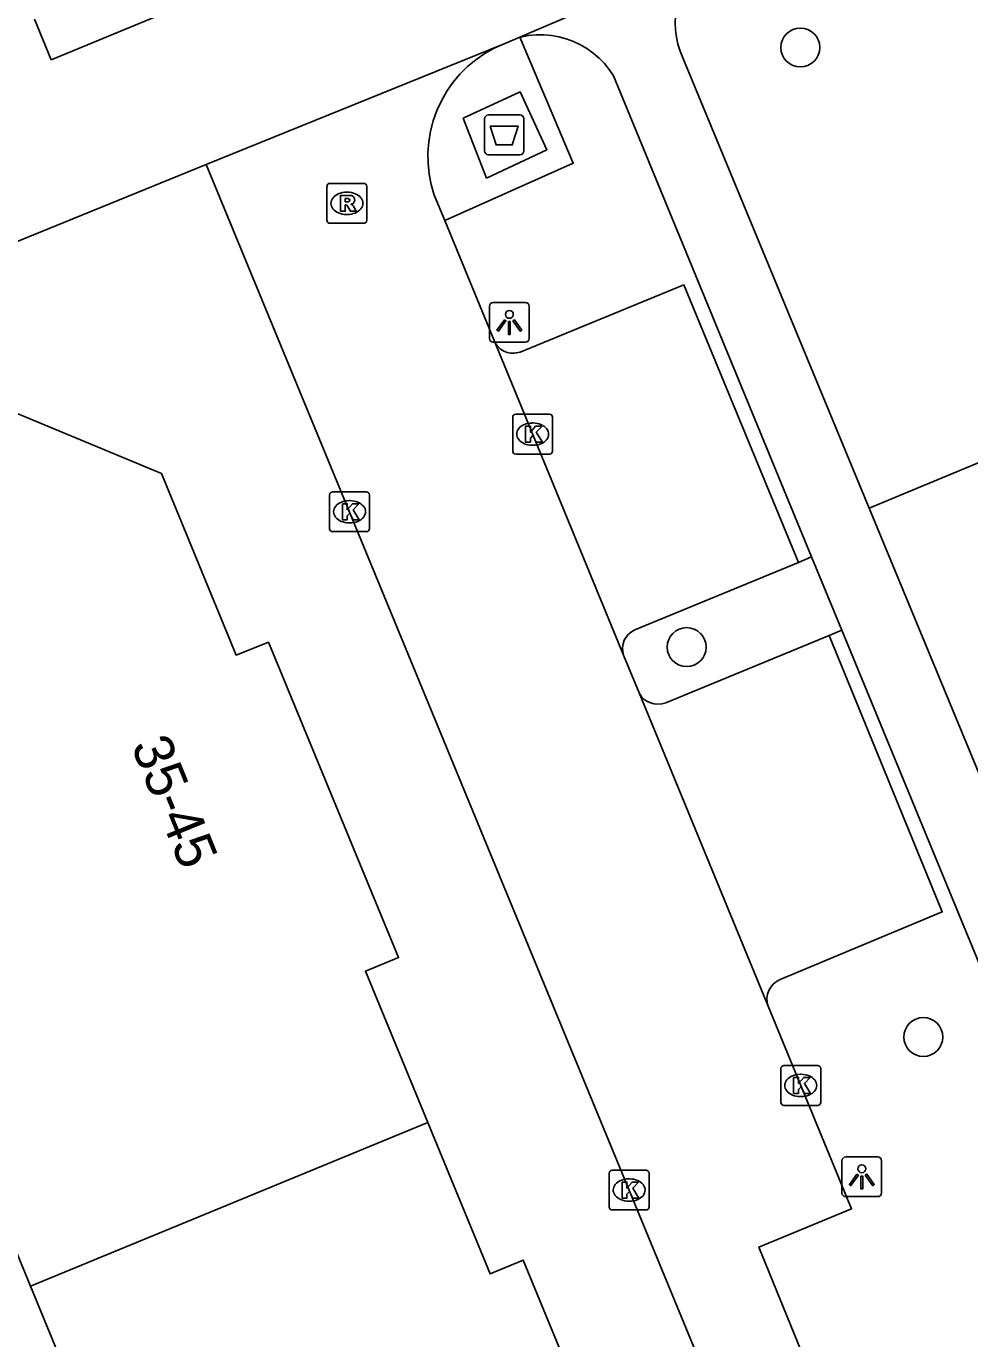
# Model space of a CAD drawing. Extents: x 160379 to 161131, y 383940 to 384849.
# Drawn here: x 160948.33 to 160972.04, y 384192.23 to 384225.19 of the extents above; entities that cross this region are included whole.
import ezdxf

# ---------------------------------------------------------------- set-up
doc = ezdxf.new("R2010")
doc.units = 0
for name, color, linetype in [('IMGEO_Afval_apart_plaats', 7, 'Continuous'), ('IMGEO_Boom', 7, 'Continuous'), ('IMGEO_Groenvoorziening', 7, 'Continuous'), ('IMGEO_Kolk', 7, 'Continuous'), ('IMGEO_Lichtpunt', 7, 'Continuous'), ('IMGEO_Pand', 7, 'Continuous'), ('IMGEO_Pand_nummerreeks', 7, 'Continuous'), ('IMGEO_Parkeervlak_open', 7, 'Continuous'), ('IMGEO_Rijbaan_lokaal_open', 7, 'Continuous'), ('IMGEO_Rioolput', 7, 'Continuous'), ('IMGEO_Voetpad_gesloten', 7, 'Continuous'), ('IMGEO_Voetpad_halfverhard', 7, 'Continuous'), ('IMGEO_Voetpad_open', 7, 'Continuous')]:
    doc.layers.add(name, color=color, linetype=linetype)

msp = doc.modelspace()

# ---------------------------------------------------------------- linework, layer by layer
at = {"layer": 'IMGEO_Afval_apart_plaats'}
for p, q in [((160959.944, 384222.967), (160960.734, 384222.967)), ((160960.734, 384222.967), (160959.944, 384222.967)), ((160959.844, 384222.067), (160959.844, 384222.867)), ((160959.844, 384222.867), (160959.844, 384222.067)), ((160960.834, 384222.867), (160960.834, 384222.067)), ((160960.834, 384222.067), (160960.834, 384222.867)), ((160960.734, 384221.967), (160959.944, 384221.967)), ((160959.944, 384221.967), (160960.734, 384221.967))]:
    msp.add_line(p, q, dxfattribs=at)
msp.add_lwpolyline([(160959.987, 384222.681), (160960.691, 384222.681), (160960.542, 384222.211), (160960.136, 384222.211), (160959.987, 384222.681)], dxfattribs=at)
for centre, start, end in [((160959.944, 384222.867), 90, 180), ((160959.944, 384222.867), 90, 180), ((160960.734, 384222.867), 0, 90), ((160960.734, 384222.867), 360, 90), ((160959.944, 384222.067), 180, 270), ((160959.944, 384222.067), 180, 270), ((160960.734, 384222.067), 270, 0), ((160960.734, 384222.067), 270, 0)]:
    msp.add_arc(centre, 0.1, start, end, dxfattribs=at)
at = {"layer": 'IMGEO_Boom'}
for centre in [(160967.78, 384224.659), (160964.923, 384209.601), (160970.871, 384199.81)]:
    msp.add_circle(centre, 0.489, dxfattribs=at)
at = {"layer": 'IMGEO_Groenvoorziening'}
for points in [[(160981.539, 384207.802), (160977.934, 384216.591), (160969.508, 384213.091)], [(160968.063, 384211.866), (160967.729, 384211.728)], [(160968.822, 384210.024), (160968.502, 384209.892)]]:
    msp.add_lwpolyline(points, dxfattribs=at)
at = {"layer": 'IMGEO_Kolk'}
for p, q in [((160960.552, 384214.524), (160960.552, 384215.376)), ((160960.627, 384215.45), (160961.479, 384215.45)), ((160961.553, 384215.376), (160961.553, 384214.524)), ((160961.04, 384215.23), (160961.065, 384215.23)), ((160961.063, 384214.67), (160961.038, 384214.67)), ((160961.479, 384214.45), (160960.627, 384214.45)), ((160955.951, 384212.575), (160955.951, 384213.427)), ((160956.026, 384213.501), (160956.878, 384213.501)), ((160956.952, 384213.427), (160956.952, 384212.575)), ((160956.439, 384213.281), (160956.464, 384213.281)), ((160956.462, 384212.721), (160956.437, 384212.721)), ((160956.878, 384212.501), (160956.026, 384212.501)), ((160967.289, 384198.168), (160967.289, 384199.02)), ((160967.364, 384199.094), (160968.216, 384199.094)), ((160967.777, 384198.874), (160967.802, 384198.874)), ((160968.29, 384199.02), (160968.29, 384198.168)), ((160967.8, 384198.314), (160967.775, 384198.314)), ((160968.216, 384198.094), (160967.364, 384198.094)), ((160962.977, 384195.541), (160962.977, 384196.393)), ((160963.052, 384196.467), (160963.904, 384196.467)), ((160963.465, 384196.247), (160963.49, 384196.247)), ((160963.978, 384196.393), (160963.978, 384195.541)), ((160963.488, 384195.687), (160963.463, 384195.687)), ((160963.904, 384195.467), (160963.052, 384195.467))]:
    msp.add_line(p, q, dxfattribs=at)
for points in [[(160960.552, 384214.524), (160960.552, 384215.376)], [(160960.627, 384215.45), (160961.479, 384215.45)], [(160961.553, 384215.376), (160961.553, 384214.524)], [(160960.873, 384215.15), (160960.996, 384215.15), (160960.996, 384214.999), (160961.126, 384215.15), (160961.29, 384215.15), (160961.144, 384214.999), (160961.297, 384214.75), (160961.145, 384214.75), (160961.06, 384214.914), (160960.996, 384214.847), (160960.996, 384214.75), (160960.873, 384214.75), (160960.873, 384215.15)], [(160961.479, 384214.45), (160960.627, 384214.45)], [(160955.951, 384212.575), (160955.951, 384213.427)], [(160956.026, 384213.501), (160956.878, 384213.501)], [(160956.952, 384213.427), (160956.952, 384212.575)], [(160956.272, 384213.201), (160956.395, 384213.201), (160956.395, 384213.05), (160956.525, 384213.201), (160956.689, 384213.201), (160956.543, 384213.05), (160956.696, 384212.801), (160956.544, 384212.801), (160956.459, 384212.965), (160956.395, 384212.898), (160956.395, 384212.801), (160956.272, 384212.801), (160956.272, 384213.201)], [(160956.878, 384212.501), (160956.026, 384212.501)], [(160967.289, 384198.168), (160967.289, 384199.02)], [(160967.364, 384199.094), (160968.216, 384199.094)], [(160968.29, 384199.02), (160968.29, 384198.168)], [(160967.61, 384198.794), (160967.733, 384198.794), (160967.733, 384198.643), (160967.863, 384198.794), (160968.027, 384198.794), (160967.881, 384198.643), (160968.034, 384198.394), (160967.882, 384198.394), (160967.797, 384198.558), (160967.733, 384198.491), (160967.733, 384198.394), (160967.61, 384198.394), (160967.61, 384198.794)], [(160968.216, 384198.094), (160967.364, 384198.094)], [(160962.977, 384195.541), (160962.977, 384196.393)], [(160963.052, 384196.467), (160963.904, 384196.467)], [(160963.978, 384196.393), (160963.978, 384195.541)], [(160963.298, 384196.167), (160963.421, 384196.167), (160963.421, 384196.016), (160963.551, 384196.167), (160963.715, 384196.167), (160963.569, 384196.016), (160963.722, 384195.767), (160963.57, 384195.767), (160963.485, 384195.931), (160963.421, 384195.864), (160963.421, 384195.767), (160963.298, 384195.767), (160963.298, 384196.167)], [(160963.904, 384195.467), (160963.052, 384195.467)]]:
    msp.add_lwpolyline(points, dxfattribs=at)
for centre, start, end in [((160960.629, 384215.374), 91.552, 178.448), ((160960.629, 384215.374), 91.552, 178.448), ((160961.477, 384215.374), 1.552, 88.448), ((160961.477, 384215.374), 1.552, 88.448), ((160960.629, 384214.526), 181.552, 268.448), ((160960.629, 384214.526), 181.552, 268.448), ((160961.477, 384214.526), 271.552, 358.448), ((160961.477, 384214.526), 271.552, 358.448), ((160956.028, 384213.425), 91.552, 178.448), ((160956.028, 384213.425), 91.552, 178.448), ((160956.876, 384213.425), 1.552, 88.448), ((160956.876, 384213.425), 1.552, 88.448), ((160956.028, 384212.577), 181.552, 268.448), ((160956.028, 384212.577), 181.552, 268.448), ((160956.876, 384212.577), 271.552, 358.448), ((160956.876, 384212.577), 271.552, 358.448), ((160967.366, 384199.018), 91.552, 178.448), ((160967.366, 384199.018), 91.552, 178.448), ((160968.214, 384199.018), 1.552, 88.448), ((160968.214, 384199.018), 1.552, 88.448), ((160967.366, 384198.17), 181.552, 268.448), ((160967.366, 384198.17), 181.552, 268.448), ((160968.214, 384198.17), 271.552, 358.448), ((160968.214, 384198.17), 271.552, 358.448), ((160963.054, 384196.391), 91.552, 178.448), ((160963.054, 384196.391), 91.552, 178.448), ((160963.902, 384196.391), 1.552, 88.448), ((160963.902, 384196.391), 1.552, 88.448), ((160963.054, 384195.543), 181.552, 268.448), ((160963.054, 384195.543), 181.552, 268.448), ((160963.902, 384195.543), 271.552, 358.448), ((160963.902, 384195.543), 271.552, 358.448)]:
    msp.add_arc(centre, 0.0765, start, end, dxfattribs=at)
for centre, major_axis, ratio, start_param, end_param in [((160961.039, 384214.95), (-0.387, 0.002), 0.722429, 4.712389, 7.853982), ((160961.064, 384214.95), (-0.39, 0.002), 0.717154, 1.570796, 4.712389), ((160956.438, 384213.001), (-0.387, 0.002), 0.722429, 4.712389, 7.853982), ((160956.463, 384213.001), (-0.39, 0.002), 0.717154, 1.570796, 4.712389), ((160967.776, 384198.594), (-0.387, 0.002), 0.722429, 4.712389, 7.853982), ((160967.801, 384198.594), (-0.39, 0.002), 0.717154, 1.570796, 4.712389), ((160963.464, 384195.967), (-0.387, 0.002), 0.722429, 4.712389, 7.853982), ((160963.489, 384195.967), (-0.39, 0.002), 0.717154, 1.570796, 4.712389)]:
    msp.add_ellipse(centre, major_axis=major_axis, ratio=ratio, start_param=start_param, end_param=end_param, dxfattribs=at)
at = {"layer": 'IMGEO_Lichtpunt'}
for p, q in [((160959.969, 384218.16), (160959.969, 384217.353)), ((160959.969, 384218.16), (160959.969, 384217.353)), ((160960.871, 384218.255), (160960.063, 384218.255)), ((160960.871, 384218.255), (160960.063, 384218.255)), ((160960.965, 384217.353), (160960.965, 384218.16)), ((160960.965, 384217.353), (160960.965, 384218.16)), ((160960.063, 384217.259), (160960.871, 384217.259)), ((160960.063, 384217.259), (160960.871, 384217.259)), ((160968.825, 384196.703), (160968.825, 384195.896)), ((160968.825, 384196.703), (160968.825, 384195.896)), ((160969.727, 384196.798), (160968.919, 384196.798)), ((160969.727, 384196.798), (160968.919, 384196.798)), ((160969.821, 384195.896), (160969.821, 384196.703)), ((160969.821, 384195.896), (160969.821, 384196.703)), ((160968.919, 384195.802), (160969.727, 384195.802)), ((160968.919, 384195.802), (160969.727, 384195.802))]:
    msp.add_line(p, q, dxfattribs=at)
for points in [[(160960.343, 384217.824), (160960.382, 384217.796), (160960.194, 384217.534), (160960.156, 384217.561), (160960.343, 384217.824)], [(160960.445, 384217.776), (160960.492, 384217.776), (160960.492, 384217.454), (160960.445, 384217.454), (160960.445, 384217.776)], [(160960.555, 384217.796), (160960.593, 384217.823), (160960.78, 384217.561), (160960.741, 384217.533), (160960.555, 384217.796)], [(160969.199, 384196.367), (160969.238, 384196.339), (160969.05, 384196.077), (160969.012, 384196.104), (160969.199, 384196.367)], [(160969.301, 384196.319), (160969.348, 384196.319), (160969.348, 384195.997), (160969.301, 384195.997), (160969.301, 384196.319)], [(160969.411, 384196.339), (160969.449, 384196.366), (160969.636, 384196.104), (160969.597, 384196.076), (160969.411, 384196.339)]]:
    msp.add_lwpolyline(points, dxfattribs=at)
for centre in [(160960.468, 384217.958), (160969.324, 384196.501)]:
    msp.add_circle(centre, 0.0994, dxfattribs=at)
for centre, start, end in [((160960.063, 384218.16), 90, 180), ((160960.063, 384218.16), 90, 180), ((160960.871, 384218.16), 0, 90), ((160960.871, 384218.16), 0, 90), ((160960.063, 384217.353), 180, 270), ((160960.063, 384217.353), 180, 270), ((160960.871, 384217.353), 270, 0), ((160960.871, 384217.353), 270, 360), ((160968.919, 384196.703), 90, 180), ((160968.919, 384196.703), 90, 180), ((160969.727, 384196.703), 0, 90), ((160969.727, 384196.703), 0, 90), ((160968.919, 384195.896), 180, 270), ((160968.919, 384195.896), 180, 270), ((160969.727, 384195.896), 270, 0), ((160969.727, 384195.896), 270, 360)]:
    msp.add_arc(centre, 0.0946, start, end, dxfattribs=at)
at = {"layer": 'IMGEO_Pand'}
for points in [[(160947.857, 384215.565), (160951.726, 384213.958), (160953.6, 384209.403), (160954.412, 384209.726), (160957.682, 384201.806), (160956.85, 384201.462), (160958.418, 384197.663)], [(160942.736, 384203.462), (160944.7, 384202.631), (160948.435, 384193.555)], [(160948.435, 384193.555), (160958.418, 384197.663)], [(160958.418, 384197.663), (160959.985, 384193.865), (160960.817, 384194.208), (160964.086, 384186.266), (160963.254, 384185.924), (160964.906, 384181.911)], [(160948.435, 384193.555), (160954.919, 384177.801), (160960.283, 384180.009), (160964.906, 384181.911)]]:
    msp.add_lwpolyline(points, dxfattribs=at)
at = {"layer": 'IMGEO_Parkeervlak_open'}
for points in [[(160967.729, 384211.728), (160964.854, 384218.699), (160960.735, 384217.012), (160960.686, 384216.997), (160960.641, 384216.988), (160960.595, 384216.983), (160960.549, 384216.981), (160960.503, 384216.985), (160960.457, 384216.992), (160960.412, 384217.003), (160960.369, 384217.018), (160960.327, 384217.037), (160960.286, 384217.06), (160960.248, 384217.086), (160960.213, 384217.115), (160960.18, 384217.148), (160960.151, 384217.183), (160960.124, 384217.221), (160960.101, 384217.261), (160960.082, 384217.303)], [(160967.729, 384211.728), (160963.623, 384210.036)], [(160968.502, 384209.892), (160964.396, 384208.205)], [(160967.27, 384201.254), (160971.344, 384202.953), (160968.502, 384209.892)]]:
    msp.add_lwpolyline(points, dxfattribs=at)
for centre, radius, start, end in [((160963.827, 384209.563), 0.515, 113.3094, 198.7656), ((160964.198, 384208.696), 0.53, 207.0713, 292.0042), ((160967.482, 384200.755), 0.542, 112.9655, 198.6994)]:
    msp.add_arc(centre, radius, start, end, dxfattribs=at)
at = {"layer": 'IMGEO_Rijbaan_lokaal_open'}
for points in [[(160952.853, 384221.721), (160960.333, 384224.75)], [(160960.333, 384224.75), (160960.085, 384224.639), (160959.849, 384224.506), (160959.626, 384224.352), (160959.417, 384224.179), (160959.224, 384223.988), (160959.049, 384223.781), (160958.894, 384223.559), (160958.759, 384223.324), (160958.645, 384223.078), (160958.554, 384222.822), (160958.486, 384222.56), (160958.442, 384222.292), (160958.422, 384222.022), (160958.426, 384221.751), (160958.454, 384221.481), (160958.506, 384221.215), (160958.582, 384220.955), (160958.588, 384220.938), (160958.845, 384220.312)], [(160967.926, 384185.182), (160952.853, 384221.721)], [(160960.082, 384217.303), (160958.845, 384220.312)], [(160963.339, 384209.397), (160960.082, 384217.303)], [(160963.339, 384209.397), (160963.726, 384208.455)], [(160963.726, 384208.455), (160966.968, 384200.581)], [(160966.968, 384200.581), (160969.068, 384195.496), (160966.74, 384194.536), (160970.864, 384184.414)]]:
    msp.add_lwpolyline(points, dxfattribs=at)
at = {"layer": 'IMGEO_Rioolput'}
for p, q in [((160955.96, 384221.246), (160956.812, 384221.246)), ((160955.885, 384220.32), (160955.885, 384221.172)), ((160956.373, 384221.026), (160956.398, 384221.026)), ((160956.886, 384221.172), (160956.886, 384220.32)), ((160956.812, 384220.246), (160955.96, 384220.246)), ((160956.396, 384220.466), (160956.371, 384220.466))]:
    msp.add_line(p, q, dxfattribs=at)
for points in [[(160955.96, 384221.246), (160956.812, 384221.246)], [(160955.885, 384220.32), (160955.885, 384221.172)], [(160956.474, 384220.944), (160956.222, 384220.946), (160956.222, 384220.546)], [(160956.886, 384221.172), (160956.886, 384220.32)], [(160956.222, 384220.546), (160956.346, 384220.546), (160956.346, 384220.708), (160956.357, 384220.708)], [(160956.4, 384220.865), (160956.346, 384220.865), (160956.346, 384220.784)], [(160956.346, 384220.784), (160956.398, 384220.784)], [(160956.404, 384220.679), (160956.475, 384220.546), (160956.615, 384220.546), (160956.55, 384220.672)], [(160956.812, 384220.246), (160955.96, 384220.246)]]:
    msp.add_lwpolyline(points, dxfattribs=at)
for centre, radius, start, end in [((160955.962, 384221.17), 0.0765, 91.552, 178.448), ((160955.962, 384221.17), 0.0765, 91.552, 178.448), ((160956.81, 384221.17), 0.0765, 1.552, 88.448), ((160956.81, 384221.17), 0.0765, 1.552, 88.448), ((160956.473, 384220.834), 0.109, 350.3612, 89.416), ((160956.356, 384220.655), 0.0533, 26.0293, 88.6989), ((160956.382, 384220.973), 0.19, 274.7715, 282.9687), ((160956.406, 384220.769), 0.0964, 77.0061, 93.1865), ((160956.42, 384220.826), 0.0378, 276.6634, 79.6772), ((160956.471, 384220.834), 0.112, 277.5842, 350.9817), ((160956.455, 384220.619), 0.108, 29.5134, 73.7905), ((160955.962, 384220.322), 0.0765, 181.552, 268.448), ((160955.962, 384220.322), 0.0765, 181.552, 268.448), ((160956.81, 384220.322), 0.0765, 271.552, 358.448), ((160956.81, 384220.322), 0.0765, 271.552, 358.448)]:
    msp.add_arc(centre, radius, start, end, dxfattribs=at)
for centre, major_axis, ratio, start_param, end_param in [((160956.372, 384220.746), (-0.387, 0.002), 0.722429, 4.712389, 7.853982), ((160956.397, 384220.746), (-0.39, 0.002), 0.717154, 1.570796, 4.712389)]:
    msp.add_ellipse(centre, major_axis=major_axis, ratio=ratio, start_param=start_param, end_param=end_param, dxfattribs=at)
at = {"layer": 'IMGEO_Voetpad_gesloten'}
msp.add_lwpolyline([(160959.89, 384221.379), (160959.308, 384222.881), (160960.74, 384223.545), (160961.408, 384222.093), (160959.89, 384221.379)], dxfattribs=at)
at = {"layer": 'IMGEO_Voetpad_halfverhard'}
for points in [[(160969.508, 384213.091), (160964.826, 384224.401), (160964.757, 384224.565), (160964.703, 384224.739), (160964.664, 384224.916), (160964.64, 384225.096), (160964.633, 384225.278), (160964.643, 384225.46), (160964.668, 384225.639), (160964.71, 384225.816), (160964.767, 384225.989), (160964.839, 384226.156), (160964.926, 384226.315), (160965.027, 384226.466), (160965.141, 384226.608), (160965.267, 384226.739), (160965.404, 384226.858), (160965.552, 384226.964), (160965.708, 384227.057)], [(160960.731, 384224.915), (160960.759, 384224.922), (160960.948, 384224.957), (160961.139, 384224.975), (160961.331, 384224.977), (160961.523, 384224.961), (160961.712, 384224.927), (160961.898, 384224.878), (160962.078, 384224.811), (160962.252, 384224.729), (160962.417, 384224.632), (160962.574, 384224.52), (160962.72, 384224.395), (160962.854, 384224.257), (160962.975, 384224.108), (160963.082, 384223.949), (160968.063, 384211.866)], [(160973.419, 384203.644), (160973.034, 384204.567), (160972.147, 384206.717), (160969.508, 384213.091)], [(160968.063, 384211.866), (160968.822, 384210.024)], [(160968.822, 384210.024), (160974.23, 384196.904), (160974.297, 384196.722), (160974.421, 384196.306), (160974.507, 384195.881), (160974.555, 384195.451), (160974.564, 384195.017), (160974.534, 384194.585), (160972.972, 384185.632), (160970.864, 384184.414)]]:
    msp.add_lwpolyline(points, dxfattribs=at)
at = {"layer": 'IMGEO_Voetpad_open'}
for points in [[(160956.122, 384228.506), (160956.543, 384227.491), (160948.956, 384224.352), (160948.535, 384225.368)], [(160965.708, 384227.057), (160960.731, 384224.915)], [(160958.845, 384220.312), (160962.075, 384221.754), (160960.731, 384224.915)], [(160960.333, 384224.75), (160960.731, 384224.915)], [(160952.853, 384221.721), (160939.075, 384216.111)]]:
    msp.add_lwpolyline(points, dxfattribs=at)

# ---------------------------------------------------------------- texts
at = {"layer": 'IMGEO_Pand_nummerreeks'}
msp.add_text('35-45', height=1, rotation=292.1853, dxfattribs=at).set_placement((160950.953, 384207.127))

doc.saveas('drawing.dxf')
